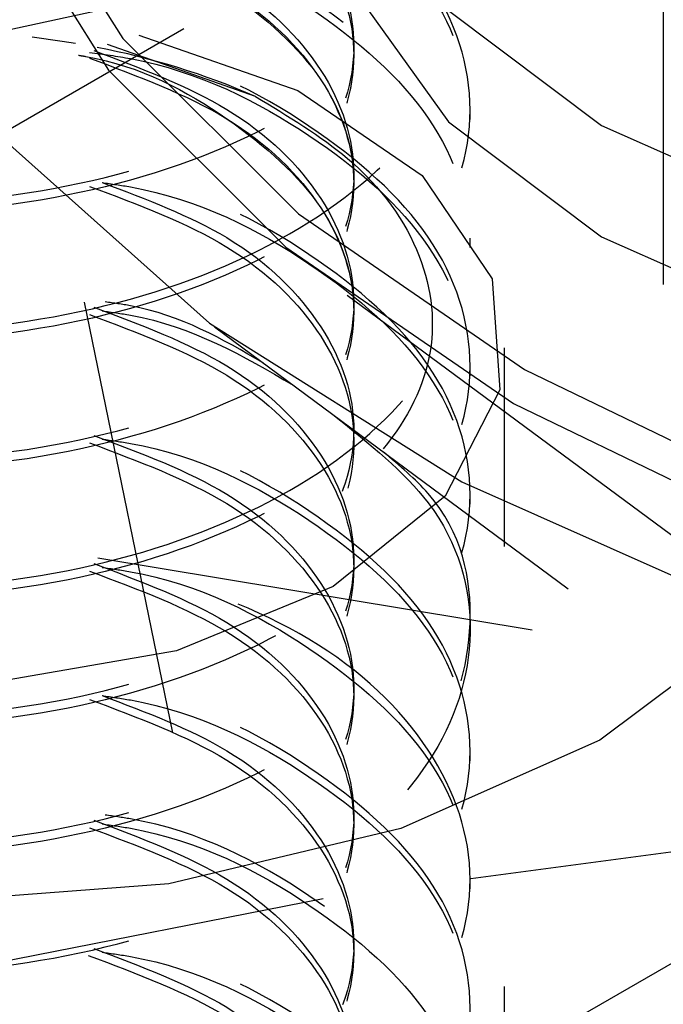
# Model space of a CAD drawing. Header units: inches. Extents: x 1907 to 2452, y -210 to -54.
# Tile 287 of 656: x 1997.706 to 1997.852, y -194.065 to -193.841. Entities that reach past the tile are written whole.
import ezdxf

# ---------------------------------------------------------------- set-up
doc = ezdxf.new("R2010")
doc.units = ezdxf.units.IN
doc.header["$LTSCALE"] = 0.5
doc.header["$MEASUREMENT"] = 0
doc.linetypes.add('HIDDEN', pattern=[0.22499999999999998, 0.15, -0.075])
doc.layers.add('SID-M-H', color=4, linetype='HIDDEN')

msp = doc.modelspace()

# ---------------------------------------------------------------- linework, layer by layer
at = {"layer": 'SID-M-H'}
for p, q in [((1997.640099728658, -193.5132175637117), (1997.874348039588, -194.657970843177)), ((1997.70169715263, -193.8018123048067), (1997.729015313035, -193.8451412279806)), ((1997.851775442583, -193.8010668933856), (1997.851775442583, -193.9031344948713)), ((1997.698281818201, -193.8086758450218), (1997.725810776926, -193.8523391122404)), ((1997.64298625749, -193.8561936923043), (1997.767539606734, -193.8291767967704)), ((1997.781220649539, -193.8337136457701), (1997.803048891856, -193.8641355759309)), ((1997.803048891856, -193.8388228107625), (1997.837772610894, -193.8649467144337)), ((1997.742931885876, -193.8429754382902), (1997.636691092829, -193.9043069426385)), ((1997.715279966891, -193.8458263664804), (1997.708431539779, -193.8448859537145)), ((1997.729015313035, -193.8451412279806), (1997.768951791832, -193.8850733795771)), ((1997.732708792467, -193.8444460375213), (1997.768777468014, -193.8570241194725)), ((1997.718287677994, -193.8463147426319), (1997.715279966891, -193.8458263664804)), ((1997.759180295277, -193.8583454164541), (1997.725577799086, -193.8465267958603)), ((1997.725810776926, -193.8523391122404), (1997.766055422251, -193.8925793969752)), ((1997.768777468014, -193.8570241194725), (1997.7970339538, -193.8762838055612)), ((1997.807940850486, -193.8635611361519), (1997.807940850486, -193.8614347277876)), ((1997.803048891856, -193.8641355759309), (1997.837772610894, -193.8902594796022)), ((1997.837772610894, -193.8649467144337), (1997.883025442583, -193.8849922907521)), ((1997.702718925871, -193.8687381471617), (1997.748706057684, -193.9098725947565)), ((1997.7970339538, -193.8762838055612), (1997.812926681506, -193.8997964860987)), ((1997.768951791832, -193.8850733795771), (1997.820293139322, -193.9203954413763)), ((1998.216668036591, -194.0449920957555), (1997.279725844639, -193.8898957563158)), ((1997.807940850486, -193.8927233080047), (1997.807940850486, -193.8905968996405)), ((1997.837772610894, -193.8902594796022), (1997.883025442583, -193.9103050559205)), ((1997.766055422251, -193.8925793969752), (1997.817792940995, -193.9281740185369)), ((1997.812926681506, -193.8997964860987), (1997.814733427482, -193.925014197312)), ((1997.780044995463, -193.9035091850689), (1997.947089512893, -194.0272874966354)), ((1997.748706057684, -193.9098725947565), (1997.806073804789, -193.9459287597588)), ((1997.749875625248, -193.9107426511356), (1997.934763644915, -194.0477428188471)), ((1997.815753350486, -194.9607027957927), (1997.815753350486, -193.9155305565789)), ((1997.807940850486, -193.9218854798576), (1997.807940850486, -193.9197590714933)), ((1997.820293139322, -193.9203954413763), (1997.881479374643, -193.9500341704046)), ((1997.814733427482, -193.925014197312), (1997.802258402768, -193.949204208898)), ((1997.817792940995, -193.9281740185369), (1997.879451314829, -193.9580414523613)), ((1997.777689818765, -194.0992812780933), (1998.067385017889, -193.9320432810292)), ((1997.806073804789, -193.9459287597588), (1997.873171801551, -193.9758693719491)), ((1997.802258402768, -193.949204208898), (1997.776853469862, -193.9697451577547)), ((1997.807940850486, -193.9510476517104), (1997.807940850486, -193.9489212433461)), ((1997.776853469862, -193.9697451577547), (1997.741271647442, -193.9844111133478)), ((1997.807940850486, -193.9802098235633), (1997.807940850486, -193.978083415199)), ((1997.872167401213, -193.9785992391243), (1997.837443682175, -194.0047231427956)), ((1997.741271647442, -193.9844111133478), (1997.699368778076, -193.991612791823)), ((1997.837443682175, -194.0047231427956), (1997.792190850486, -194.0247687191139)), ((1997.807940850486, -194.0093719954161), (1997.807940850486, -194.0072455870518)), ((1997.907195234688, -194.0229808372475), (1997.774574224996, -194.0407470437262)), ((1997.792190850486, -194.0247687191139), (1997.739492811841, -194.0373698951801)), ((1997.739492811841, -194.0373698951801), (1997.682940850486, -194.0416679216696)), ((1997.807940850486, -194.0385341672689), (1997.807940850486, -194.0364077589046)), ((1997.774574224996, -194.0407470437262), (1997.645747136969, -194.0661675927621))]:
    msp.add_line(p, q, dxfattribs=at)
msp.add_arc((1997.691432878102, -194.0136262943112), 0.1694162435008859, 66.42886196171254, 79.17304671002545, dxfattribs=at)
for points, knots in [([(1997.627570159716, -193.7590592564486), (1997.615917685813, -193.7623697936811), (1997.589953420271, -193.7697463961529), (1997.564616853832, -193.7913581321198), (1997.554641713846, -193.8176438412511), (1997.564461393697, -193.8442153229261), (1997.592248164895, -193.8663967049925), (1997.633860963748, -193.8806280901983), (1997.682940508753, -193.8844405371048), (1997.732022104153, -193.8769811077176), (1997.773628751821, -193.8591130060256), (1997.801438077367, -193.8332538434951), (1997.811173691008, -193.8031585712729), (1997.801512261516, -193.7727741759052), (1997.773332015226, -193.747782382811), (1997.744936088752, -193.732913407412), (1997.726984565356, -193.7303727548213), (1997.72507193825, -193.7301020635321)], [0, 0, 0, 0, 0.05843403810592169, 0.1302038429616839, 0.2019736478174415, 0.2737434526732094, 0.3455132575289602, 0.4172830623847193, 0.4890528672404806, 0.5608226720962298, 0.6325924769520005, 0.704362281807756, 0.776132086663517, 0.8479018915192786, 0.9196716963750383, 0.9914415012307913, 1, 1, 1, 1]), ([(1997.724361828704, -193.732119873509), (1997.726513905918, -193.7324218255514), (1997.744714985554, -193.7349755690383), (1997.773341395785, -193.7498919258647), (1997.801509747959, -193.7749051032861), (1997.811174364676, -193.8052837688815), (1997.801437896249, -193.8353805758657), (1997.773628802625, -193.8612393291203), (1997.732022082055, -193.8791075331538), (1997.682940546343, -193.8865669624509), (1997.633860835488, -193.8827544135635), (1997.592248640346, -193.8685234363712), (1997.564459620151, -193.8463405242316), (1997.55464833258, -193.8197747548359), (1997.564592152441, -193.793467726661), (1997.590532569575, -193.7715123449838), (1997.617328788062, -193.763947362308), (1997.629786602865, -193.7604303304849)], [0, 0, 0, 0, 0.009576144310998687, 0.0809897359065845, 0.1524033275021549, 0.2238169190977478, 0.2952305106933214, 0.3666441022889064, 0.4380576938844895, 0.5094712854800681, 0.5808848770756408, 0.6522984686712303, 0.7237120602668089, 0.795125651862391, 0.8665392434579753, 0.9379528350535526, 1, 1, 1, 1]), ([(1997.570879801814, -193.818333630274), (1997.569702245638, -193.8192321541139), (1997.559205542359, -193.827241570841), (1997.555706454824, -193.8472025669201), (1997.564176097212, -193.8732712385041), (1997.592324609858, -193.8955873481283), (1997.633840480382, -193.9097826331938), (1997.682945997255, -193.9136047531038), (1997.732020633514, -193.9061427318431), (1997.773629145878, -193.8882753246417), (1997.801437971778, -193.8624159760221), (1997.811173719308, -193.8323207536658), (1997.801512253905, -193.8019363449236), (1997.773332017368, -193.7769445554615), (1997.744936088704, -193.7620755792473), (1997.726984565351, -193.7595349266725), (1997.72507193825, -193.7592642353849)], [0, 0, 0, 0, 0.01031870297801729, 0.09198063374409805, 0.1736425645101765, 0.2553044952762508, 0.3369664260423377, 0.4186283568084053, 0.5002902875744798, 0.5819522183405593, 0.663614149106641, 0.7452760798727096, 0.8269380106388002, 0.9085999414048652, 0.9902618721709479, 1, 1, 1, 1]), ([(1997.724361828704, -193.7612820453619), (1997.726513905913, -193.7615839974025), (1997.744714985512, -193.7641377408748), (1997.77334139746, -193.7790540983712), (1997.801509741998, -193.8040672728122), (1997.811174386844, -193.8344459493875), (1997.801437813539, -193.8645427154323), (1997.773629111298, -193.8904016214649), (1997.732020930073, -193.9082692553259), (1997.682944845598, -193.9157308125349), (1997.633844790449, -193.9119103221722), (1997.592308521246, -193.8977089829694), (1997.564236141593, -193.8754154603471), (1997.555482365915, -193.8492624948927), (1997.560010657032, -193.8282354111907), (1997.572106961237, -193.8193291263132), (1997.574642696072, -193.8174621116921)], [0, 0, 0, 0, 0.0108146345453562, 0.09146420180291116, 0.1721137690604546, 0.2527633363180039, 0.3334129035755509, 0.4140624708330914, 0.4947120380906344, 0.5753616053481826, 0.6560111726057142, 0.7366607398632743, 0.8173103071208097, 0.8979598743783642, 0.9786094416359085, 0.9999999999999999, 0.9999999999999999, 0.9999999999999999, 0.9999999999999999]), ([(1997.722438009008, -193.7604303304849), (1997.733145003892, -193.7644550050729), (1997.755186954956, -193.772740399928), (1997.776301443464, -193.7936333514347), (1997.784111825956, -193.8176620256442), (1997.776382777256, -193.8418673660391), (1997.754464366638, -193.8626234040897), (1997.721648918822, -193.8771066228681), (1997.682937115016, -193.883372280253), (1997.644247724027, -193.880754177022), (1997.611365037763, -193.8699048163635), (1997.58969316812, -193.8528374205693), (1997.581228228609, -193.8325538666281), (1997.588075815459, -193.8197674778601), (1997.591387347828, -193.8135839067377)], [0, 0, 0, 0, 0.07950435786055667, 0.1636716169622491, 0.2478388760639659, 0.3320061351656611, 0.4161733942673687, 0.5003406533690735, 0.584507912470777, 0.6686751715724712, 0.7528424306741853, 0.8370096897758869, 0.9211769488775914, 1, 1, 1, 1]), ([(1997.718957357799, -193.761493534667), (1997.719528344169, -193.7615839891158), (1997.732704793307, -193.7636713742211), (1997.754189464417, -193.7754883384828), (1997.776455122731, -193.7954796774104), (1997.784097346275, -193.8198941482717), (1997.776287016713, -193.8438509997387), (1997.75568713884, -193.8643922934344), (1997.734367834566, -193.872446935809), (1997.724361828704, -193.8762273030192)], [0, 0, 0, 0, 0.007638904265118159, 0.176280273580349, 0.3449216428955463, 0.5135630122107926, 0.6822043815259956, 0.8508457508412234, 1, 1, 1, 1]), ([(1997.721502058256, -193.7621423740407), (1997.732550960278, -193.7662859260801), (1997.754945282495, -193.7746842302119), (1997.776302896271, -193.7957447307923), (1997.784138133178, -193.8198231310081), (1997.77627609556, -193.8438700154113), (1997.755689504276, -193.86438817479), (1997.734368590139, -193.8724456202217), (1997.724361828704, -193.8762273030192)], [0, 0, 0, 0, 0.1662363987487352, 0.33693406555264, 0.5076317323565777, 0.6783293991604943, 0.8490270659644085, 1, 1, 1, 1]), ([(1997.627570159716, -193.8173836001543), (1997.615917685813, -193.8206941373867), (1997.589953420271, -193.8280707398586), (1997.564616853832, -193.8496824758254), (1997.554641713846, -193.8759681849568), (1997.564461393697, -193.9025396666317), (1997.592248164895, -193.9247210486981), (1997.633860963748, -193.9389524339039), (1997.682940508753, -193.9427648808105), (1997.732022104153, -193.9353054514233), (1997.773628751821, -193.9174373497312), (1997.801438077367, -193.8915781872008), (1997.811173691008, -193.8614829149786), (1997.801512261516, -193.8310985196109), (1997.773332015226, -193.8061067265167), (1997.744936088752, -193.7912377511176), (1997.726984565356, -193.788697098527), (1997.72507193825, -193.7884264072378)], [0, 0, 0, 0, 0.0584340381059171, 0.1302038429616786, 0.2019736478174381, 0.2737434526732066, 0.3455132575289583, 0.4172830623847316, 0.4890528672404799, 0.5608226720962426, 0.6325924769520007, 0.7043622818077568, 0.7761320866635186, 0.8479018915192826, 0.9196716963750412, 0.9914415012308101, 1, 1, 1, 1]), ([(1997.724361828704, -193.7904442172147), (1997.726513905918, -193.790746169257), (1997.744714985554, -193.7932999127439), (1997.773341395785, -193.8082162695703), (1997.801509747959, -193.8332294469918), (1997.811174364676, -193.8636081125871), (1997.801437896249, -193.8937049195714), (1997.773628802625, -193.9195636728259), (1997.732022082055, -193.9374318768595), (1997.682940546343, -193.9448913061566), (1997.633860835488, -193.9410787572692), (1997.592248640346, -193.9268477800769), (1997.564459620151, -193.9046648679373), (1997.55464833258, -193.8780990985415), (1997.564592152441, -193.8517920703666), (1997.590532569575, -193.8298366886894), (1997.617328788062, -193.8222717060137), (1997.629786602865, -193.8187546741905)], [0, 0, 0, 0, 0.009576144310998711, 0.08098973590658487, 0.1524033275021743, 0.2238169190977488, 0.2952305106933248, 0.3666441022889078, 0.4380576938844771, 0.5094712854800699, 0.5808848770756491, 0.6522984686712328, 0.7237120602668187, 0.7951256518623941, 0.8665392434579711, 0.9379528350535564, 0.9999999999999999, 0.9999999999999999, 0.9999999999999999, 0.9999999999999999]), ([(1997.722438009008, -193.7895925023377), (1997.733145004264, -193.7936171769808), (1997.755186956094, -193.8019025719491), (1997.776301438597, -193.8227955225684), (1997.784111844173, -193.8468242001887), (1997.776382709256, -193.871029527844), (1997.754464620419, -193.8917856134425), (1997.721647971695, -193.906268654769), (1997.682940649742, -193.9125349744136), (1997.644234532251, -193.9099143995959), (1997.611414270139, -193.8990742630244), (1997.589509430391, -193.8819724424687), (1997.58173091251, -193.8613787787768), (1997.589725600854, -193.84112080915), (1997.607625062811, -193.8255551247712), (1997.6252721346, -193.8205787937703), (1997.631740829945, -193.8187546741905)], [0, 0, 0, 0, 0.06984989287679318, 0.1437964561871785, 0.2177430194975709, 0.2916895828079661, 0.365636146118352, 0.4395827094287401, 0.5135292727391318, 0.5874758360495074, 0.6614223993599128, 0.7353689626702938, 0.8093155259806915, 0.8832620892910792, 0.9572086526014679, 1, 1, 1, 1]), ([(1997.718957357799, -193.7906557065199), (1997.719528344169, -193.7907461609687), (1997.732704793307, -193.792833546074), (1997.754189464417, -193.8046505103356), (1997.776455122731, -193.8246418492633), (1997.784097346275, -193.8490563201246), (1997.776287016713, -193.8730131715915), (1997.75568713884, -193.8935544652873), (1997.734367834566, -193.9016091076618), (1997.724361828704, -193.905389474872)], [0, 0, 0, 0, 0.007638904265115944, 0.1762802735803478, 0.344921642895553, 0.5135630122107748, 0.6822043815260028, 0.8508457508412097, 1, 1, 1, 1]), ([(1997.721502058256, -193.7913045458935), (1997.732550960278, -193.7954480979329), (1997.754945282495, -193.8038464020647), (1997.776302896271, -193.8249069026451), (1997.784138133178, -193.848985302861), (1997.77627609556, -193.8730321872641), (1997.755689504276, -193.8935503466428), (1997.734368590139, -193.9016077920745), (1997.724361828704, -193.905389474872)], [0, 0, 0, 0, 0.1662363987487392, 0.3369340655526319, 0.5076317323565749, 0.6783293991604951, 0.8490270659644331, 1, 1, 1, 1]), ([(1997.566648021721, -193.8815757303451), (1997.562558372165, -193.889386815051), (1997.553999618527, -193.905733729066), (1997.564717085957, -193.9317431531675), (1997.59217965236, -193.953872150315), (1997.633879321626, -193.9681175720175), (1997.682935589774, -193.9719262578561), (1997.73202342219, -193.9644678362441), (1997.773628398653, -193.9465994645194), (1997.801438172, -193.9207403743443), (1997.811173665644, -193.8906450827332), (1997.801512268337, -193.8602606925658), (1997.773332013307, -193.8352688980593), (1997.744936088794, -193.8203999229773), (1997.72698456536, -193.8178592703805), (1997.72507193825, -193.8175885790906)], [0, 0, 0, 0, 0.07604019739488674, 0.1591357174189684, 0.2422312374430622, 0.3253267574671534, 0.4084222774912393, 0.4915177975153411, 0.5746133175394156, 0.6577088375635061, 0.7408043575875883, 0.8238998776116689, 0.9069953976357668, 0.9900909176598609, 0.9999999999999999, 0.9999999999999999, 0.9999999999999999, 0.9999999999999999]), ([(1997.724361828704, -193.8196063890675), (1997.726513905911, -193.8199083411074), (1997.744714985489, -193.8224620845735), (1997.773341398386, -193.8373784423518), (1997.8015097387, -193.8623916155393), (1997.811174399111, -193.8927702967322), (1997.801437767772, -193.9228670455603), (1997.7736292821, -193.9487260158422), (1997.732020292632, -193.9665934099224), (1997.682947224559, -193.9740558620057), (1997.633835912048, -193.9702320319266), (1997.592341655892, -193.9560431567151), (1997.56411248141, -193.933703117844), (1997.555943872, -193.9077237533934), (1997.55850148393, -193.8886113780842), (1997.56767492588, -193.8813373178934), (1997.567785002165, -193.8812500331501)], [0, 0, 0, 0, 0.01103997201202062, 0.09336998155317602, 0.1756999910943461, 0.2580300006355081, 0.3403600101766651, 0.4226900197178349, 0.5050200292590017, 0.5873500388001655, 0.6696800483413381, 0.7520100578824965, 0.8343400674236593, 0.916670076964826, 0.9990000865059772, 1, 1, 1, 1]), ([(1997.722438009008, -193.8187546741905), (1997.733145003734, -193.8227793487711), (1997.755186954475, -193.8310647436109), (1997.776301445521, -193.851957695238), (1997.784111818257, -193.8759863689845), (1997.776382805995, -193.9001917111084), (1997.754464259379, -193.920947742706), (1997.721649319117, -193.9354309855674), (1997.682935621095, -193.9416965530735), (1997.644253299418, -193.9390787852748), (1997.611344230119, -193.9282281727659), (1997.589770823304, -193.9111654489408), (1997.581381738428, -193.8918667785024), (1997.587566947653, -193.8800302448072), (1997.590299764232, -193.8748004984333)], [0, 0, 0, 0, 0.08048617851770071, 0.1656928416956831, 0.2508995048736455, 0.3361061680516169, 0.4213128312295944, 0.506519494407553, 0.5917261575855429, 0.676932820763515, 0.7621394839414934, 0.8473461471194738, 0.9325528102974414, 1, 1, 1, 1]), ([(1997.718957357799, -193.8198178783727), (1997.719528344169, -193.8199083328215), (1997.732704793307, -193.8219957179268), (1997.754189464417, -193.8338126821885), (1997.776455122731, -193.8538040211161), (1997.784097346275, -193.8782184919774), (1997.776287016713, -193.9021753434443), (1997.75568713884, -193.9227166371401), (1997.734367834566, -193.9307712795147), (1997.724361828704, -193.9345516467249)], [0, 0, 0, 0, 0.007638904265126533, 0.1762802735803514, 0.3449216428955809, 0.5135630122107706, 0.6822043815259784, 0.850845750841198, 1, 1, 1, 1]), ([(1997.721502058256, -193.8204667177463), (1997.732550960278, -193.8246102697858), (1997.754945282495, -193.8330085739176), (1997.776302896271, -193.8540690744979), (1997.784138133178, -193.8781474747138), (1997.77627609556, -193.9021943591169), (1997.755689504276, -193.9227125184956), (1997.734368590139, -193.9307699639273), (1997.724361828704, -193.9345516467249)], [0, 0, 0, 0, 0.16623639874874, 0.336934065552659, 0.5076317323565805, 0.6783293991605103, 0.8490270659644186, 0.9999999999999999, 0.9999999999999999, 0.9999999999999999, 0.9999999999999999]), ([(1997.627570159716, -193.8757079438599), (1997.615917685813, -193.8790184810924), (1997.589953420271, -193.8863950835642), (1997.564616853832, -193.9080068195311), (1997.554641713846, -193.9342925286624), (1997.564461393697, -193.9608640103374), (1997.592248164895, -193.9830453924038), (1997.633860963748, -193.9972767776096), (1997.682940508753, -194.0010892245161), (1997.732022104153, -193.9936297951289), (1997.773628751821, -193.9757616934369), (1997.801438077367, -193.9499025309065), (1997.811173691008, -193.9198072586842), (1997.801512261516, -193.8894228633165), (1997.773332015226, -193.8644310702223), (1997.744936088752, -193.8495620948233), (1997.726984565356, -193.8470214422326), (1997.72507193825, -193.8467507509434)], [0, 0, 0, 0, 0.05843403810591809, 0.130203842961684, 0.2019736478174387, 0.2737434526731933, 0.3455132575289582, 0.4172830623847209, 0.4890528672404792, 0.5608226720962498, 0.6325924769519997, 0.7043622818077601, 0.7761320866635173, 0.8479018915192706, 0.9196716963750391, 0.9914415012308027, 1, 1, 1, 1]), ([(1997.721502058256, -193.8483312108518), (1997.724620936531, -193.8487545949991), (1997.743826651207, -193.8513617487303), (1997.773376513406, -193.8664774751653), (1997.801500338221, -193.8915707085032), (1997.811176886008, -193.9219279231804), (1997.80143722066, -193.9520304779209), (1997.773628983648, -193.9778876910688), (1997.73202203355, -193.9957563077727), (1997.68294055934, -194.003215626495), (1997.633860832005, -193.999403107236), (1997.592248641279, -193.9851721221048), (1997.564459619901, -193.9629892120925), (1997.554648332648, -193.9364234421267), (1997.564592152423, -193.9101164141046), (1997.590532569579, -193.8881610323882), (1997.617328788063, -193.8805960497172), (1997.629786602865, -193.8770790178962)], [0, 0, 0, 0, 0.01378664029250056, 0.08489663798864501, 0.1560066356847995, 0.2271166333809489, 0.2982266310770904, 0.3693366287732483, 0.4404466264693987, 0.5115566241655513, 0.582666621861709, 0.6537766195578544, 0.7248866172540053, 0.7959966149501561, 0.8671066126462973, 0.9382166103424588, 1, 1, 1, 1]), ([(1997.722438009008, -193.8479168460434), (1997.733145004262, -193.8519415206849), (1997.755186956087, -193.8602269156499), (1997.776301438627, -193.8811198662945), (1997.78411184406, -193.9051485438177), (1997.776382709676, -193.9293538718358), (1997.75446461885, -193.9501099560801), (1997.721647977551, -193.9645930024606), (1997.682940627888, -193.9708593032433), (1997.644234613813, -193.9682387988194), (1997.611413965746, -193.9573983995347), (1997.589510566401, -193.940297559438), (1997.581726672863, -193.9197002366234), (1997.589741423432, -193.8994559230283), (1997.607361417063, -193.8840346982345), (1997.624634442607, -193.879138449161), (1997.630746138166, -193.8774060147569)], [0, 0, 0, 0, 0.07001090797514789, 0.1441279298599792, 0.2182449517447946, 0.2923619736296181, 0.3664789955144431, 0.4405960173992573, 0.514713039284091, 0.5888300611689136, 0.6629470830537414, 0.7370641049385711, 0.8111811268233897, 0.8852981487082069, 0.9594151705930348, 1, 1, 1, 1]), ([(1997.722438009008, -193.8479168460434), (1997.733144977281, -193.8519415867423), (1997.755186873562, -193.8602271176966), (1997.776301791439, -193.8811190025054), (1997.784110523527, -193.9051517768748), (1997.776387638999, -193.9293418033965), (1997.754446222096, -193.9501549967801), (1997.721716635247, -193.9644249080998), (1997.687881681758, -193.9705463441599), (1997.667714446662, -193.9689125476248), (1997.660147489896, -193.9682995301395)], [0, 0, 0, 0, 0.1251931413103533, 0.2577288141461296, 0.3902644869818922, 0.5228001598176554, 0.6553358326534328, 0.7878715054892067, 0.920407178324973, 0.9999999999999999, 0.9999999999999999, 0.9999999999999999, 0.9999999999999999]), ([(1997.718957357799, -193.8489800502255), (1997.719528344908, -193.8490705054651), (1997.732704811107, -193.8511579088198), (1997.754187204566, -193.8629724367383), (1997.776463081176, -193.8829747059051), (1997.784067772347, -193.9073490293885), (1997.77639735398, -193.9314555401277), (1997.754450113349, -193.9522612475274), (1997.721691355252, -193.9666446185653), (1997.688937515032, -193.9722133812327), (1997.669524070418, -193.9714925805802), (1997.662837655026, -193.9712443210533)], [0, 0, 0, 0, 0.00598318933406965, 0.1380719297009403, 0.2701606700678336, 0.4022494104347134, 0.5343381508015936, 0.6664268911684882, 0.7985156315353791, 0.9306043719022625, 1, 1, 1, 1]), ([(1997.721502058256, -193.8496288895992), (1997.732550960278, -193.8537724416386), (1997.754945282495, -193.8621707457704), (1997.776302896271, -193.8832312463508), (1997.784138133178, -193.9073096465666), (1997.77627609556, -193.9313565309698), (1997.755689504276, -193.9518746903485), (1997.734368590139, -193.9599321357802), (1997.724361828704, -193.9637138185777)], [0, 0, 0, 0, 0.1662363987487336, 0.3369340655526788, 0.507631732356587, 0.6783293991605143, 0.8490270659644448, 1, 1, 1, 1]), ([(1997.759180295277, -193.8583454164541), (1997.766624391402, -193.8628348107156), (1997.783758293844, -193.8731679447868), (1997.798448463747, -193.894090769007), (1997.800989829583, -193.9178820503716), (1997.789380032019, -193.9400360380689), (1997.765950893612, -193.9581265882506), (1997.734635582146, -193.9700138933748), (1997.698333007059, -193.9752784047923), (1997.674734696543, -193.9725964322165), (1997.662837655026, -193.9712443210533)], [0, 0, 0, 0, 0.1068572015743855, 0.2459507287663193, 0.3794913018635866, 0.5124339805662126, 0.637366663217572, 0.7623894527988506, 0.8802091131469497, 1, 1, 1, 1]), ([(1997.627570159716, -193.9048701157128), (1997.615917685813, -193.9081806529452), (1997.589953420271, -193.915557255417), (1997.564616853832, -193.9371689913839), (1997.554641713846, -193.9634547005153), (1997.564461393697, -193.9900261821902), (1997.592248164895, -194.0122075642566), (1997.633860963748, -194.0264389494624), (1997.682940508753, -194.030251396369), (1997.732022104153, -194.0227919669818), (1997.773628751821, -194.0049238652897), (1997.801438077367, -193.9790647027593), (1997.811173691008, -193.948969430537), (1997.801512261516, -193.9185850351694), (1997.773332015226, -193.8935932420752), (1997.744936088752, -193.8787242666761), (1997.726984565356, -193.8761836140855), (1997.72507193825, -193.8759129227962)], [0, 0, 0, 0, 0.05843403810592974, 0.1302038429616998, 0.2019736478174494, 0.2737434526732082, 0.3455132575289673, 0.4172830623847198, 0.4890528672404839, 0.5608226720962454, 0.6325924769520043, 0.7043622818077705, 0.7761320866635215, 0.8479018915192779, 0.9196716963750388, 0.9914415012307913, 1, 1, 1, 1]), ([(1997.724361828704, -193.8779307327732), (1997.726513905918, -193.8782326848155), (1997.744714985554, -193.8807864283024), (1997.773341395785, -193.8957027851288), (1997.801509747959, -193.9207159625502), (1997.811174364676, -193.9510946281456), (1997.801437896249, -193.9811914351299), (1997.773628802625, -194.0070501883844), (1997.732022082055, -194.024918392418), (1997.682940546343, -194.032377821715), (1997.633860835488, -194.0285652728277), (1997.592248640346, -194.0143342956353), (1997.564459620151, -193.9921513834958), (1997.55464833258, -193.9655856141), (1997.564592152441, -193.9392785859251), (1997.590532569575, -193.9173232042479), (1997.617328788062, -193.9097582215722), (1997.629786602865, -193.906241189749)], [0, 0, 0, 0, 0.009576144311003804, 0.08098973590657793, 0.1524033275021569, 0.2238169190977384, 0.2952305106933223, 0.3666441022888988, 0.4380576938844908, 0.5094712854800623, 0.5808848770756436, 0.652298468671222, 0.7237120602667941, 0.7951256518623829, 0.8665392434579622, 0.9379528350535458, 1, 1, 1, 1]), ([(1997.724361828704, -193.8779307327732), (1997.734369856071, -193.8817132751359), (1997.755693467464, -193.8897725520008), (1997.776257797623, -193.9102755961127), (1997.784206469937, -193.9343813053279), (1997.776047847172, -193.9582401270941), (1997.759765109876, -193.9759052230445), (1997.744246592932, -193.9821309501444), (1997.739798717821, -193.9839153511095)], [0, 0, 0, 0, 0.1673117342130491, 0.3564828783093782, 0.5456540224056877, 0.7348251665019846, 0.9239963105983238, 1, 1, 1, 1]), ([(1997.721502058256, -193.878791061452), (1997.732546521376, -193.8829319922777), (1997.754931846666, -193.8913249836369), (1997.776358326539, -193.9124261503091), (1997.783930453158, -193.9363491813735), (1997.777307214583, -193.9600606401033), (1997.762159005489, -193.9723215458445), (1997.755032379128, -193.9780898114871)], [0, 0, 0, 0, 0.2002890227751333, 0.4059531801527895, 0.6116173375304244, 0.8172814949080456, 1, 1, 1, 1]), ([(1997.760930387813, -193.9189341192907), (1997.751656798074, -193.9135212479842), (1997.740895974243, -193.9072402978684), (1997.726993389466, -193.9053380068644), (1997.72507193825, -193.905075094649)], [0, 0, 0, 0, 0.8617918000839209, 1, 1, 1, 1]), ([(1997.722438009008, -193.906241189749), (1997.733145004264, -193.9102658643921), (1997.755186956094, -193.9185512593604), (1997.776301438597, -193.9394442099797), (1997.784111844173, -193.9634728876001), (1997.776382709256, -193.9876782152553), (1997.754464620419, -194.0084343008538), (1997.721647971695, -194.0229173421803), (1997.682940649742, -194.0291836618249), (1997.644234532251, -194.0265630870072), (1997.611414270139, -194.0157229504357), (1997.589509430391, -193.99862112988), (1997.58173091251, -193.9780274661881), (1997.589725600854, -193.9577694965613), (1997.607625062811, -193.9422038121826), (1997.6252721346, -193.9372274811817), (1997.631740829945, -193.9354033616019)], [0, 0, 0, 0, 0.06984989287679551, 0.1437964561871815, 0.217743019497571, 0.2916895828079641, 0.3656361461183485, 0.4395827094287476, 0.5135292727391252, 0.5874758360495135, 0.6614223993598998, 0.7353689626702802, 0.8093155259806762, 0.8832620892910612, 0.9572086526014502, 1, 1, 1, 1]), ([(1997.724361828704, -193.907092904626), (1997.726520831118, -193.9073908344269), (1997.743372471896, -193.9097162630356), (1997.756413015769, -193.917353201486), (1997.767782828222, -193.9240117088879)], [0, 0, 0, 0, 0.1281182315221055, 0.9999999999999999, 0.9999999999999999, 0.9999999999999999, 0.9999999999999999]), ([(1997.721502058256, -193.9079532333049), (1997.732550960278, -193.9120967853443), (1997.754945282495, -193.9204950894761), (1997.776302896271, -193.9415555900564), (1997.784138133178, -193.9656339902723), (1997.77627609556, -193.9896808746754), (1997.755689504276, -194.0101990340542), (1997.734368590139, -194.0182564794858), (1997.724361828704, -194.0220381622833)], [0, 0, 0, 0, 0.1662363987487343, 0.3369340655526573, 0.5076317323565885, 0.6783293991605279, 0.8490270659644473, 0.9999999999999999, 0.9999999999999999, 0.9999999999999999, 0.9999999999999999]), ([(1997.777113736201, -193.9309258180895), (1997.785059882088, -193.9372890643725), (1997.803108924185, -193.9517426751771), (1997.810930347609, -193.9803770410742), (1997.801413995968, -194.0102018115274), (1997.774122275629, -194.036550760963), (1997.745598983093, -194.046914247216), (1997.731458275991, -194.0520520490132)], [0, 0, 0, 0, 0.164899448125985, 0.3745560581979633, 0.5842126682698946, 0.7938692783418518, 1, 1, 1, 1]), ([(1997.627570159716, -193.9631944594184), (1997.615917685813, -193.9665049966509), (1997.589953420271, -193.9738815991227), (1997.564616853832, -193.9954933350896), (1997.554641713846, -194.0217790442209), (1997.564461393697, -194.0483505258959), (1997.592248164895, -194.0705319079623), (1997.633860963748, -194.0847632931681), (1997.682940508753, -194.0885757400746), (1997.732022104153, -194.0811163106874), (1997.773628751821, -194.0632482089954), (1997.801438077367, -194.0373890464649), (1997.811173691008, -194.0072937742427), (1997.801512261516, -193.976909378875), (1997.773332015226, -193.9519175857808), (1997.744936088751, -193.9370486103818), (1997.726984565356, -193.9345079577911), (1997.72507193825, -193.9342372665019)], [0, 0, 0, 0, 0.05843403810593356, 0.1302038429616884, 0.2019736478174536, 0.2737434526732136, 0.3455132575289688, 0.4172830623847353, 0.4890528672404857, 0.5608226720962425, 0.6325924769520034, 0.7043622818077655, 0.7761320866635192, 0.8479018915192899, 0.9196716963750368, 0.991441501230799, 1, 1, 1, 1]), ([(1997.627570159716, -193.9340322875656), (1997.615917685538, -193.9373428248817), (1997.589953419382, -193.94471942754), (1997.564616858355, -193.9663311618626), (1997.554641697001, -193.9926168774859), (1997.564461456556, -194.0191883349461), (1997.592247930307, -194.0413698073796), (1997.633861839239, -194.0556008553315), (1997.682937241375, -194.0594145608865), (1997.732034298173, -194.0519504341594), (1997.77358324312, -194.0340998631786), (1997.801607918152, -194.0081752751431), (1997.810539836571, -193.9783241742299), (1997.805267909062, -193.9535585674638), (1997.791923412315, -193.9422785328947), (1997.788290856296, -193.9392079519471)], [0, 0, 0, 0, 0.06680115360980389, 0.1488476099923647, 0.2308940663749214, 0.312940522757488, 0.3949869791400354, 0.4770334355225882, 0.5590798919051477, 0.6411263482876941, 0.723172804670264, 0.8052192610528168, 0.8872657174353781, 0.9693121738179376, 1, 1, 1, 1]), ([(1997.724361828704, -193.9362550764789), (1997.726513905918, -193.9365570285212), (1997.744714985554, -193.9391107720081), (1997.773341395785, -193.9540271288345), (1997.801509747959, -193.9790403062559), (1997.811174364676, -194.0094189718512), (1997.801437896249, -194.0395157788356), (1997.773628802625, -194.0653745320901), (1997.732022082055, -194.0832427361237), (1997.682940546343, -194.0907021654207), (1997.633860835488, -194.0868896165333), (1997.592248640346, -194.072658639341), (1997.564459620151, -194.0504757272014), (1997.55464833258, -194.0239099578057), (1997.564592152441, -193.9976029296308), (1997.590532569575, -193.9756475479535), (1997.617328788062, -193.9680825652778), (1997.629786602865, -193.9645655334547)], [0, 0, 0, 0, 0.00957614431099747, 0.08098973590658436, 0.152403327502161, 0.2238169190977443, 0.2952305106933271, 0.3666441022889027, 0.4380576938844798, 0.5094712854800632, 0.5808848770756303, 0.6522984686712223, 0.7237120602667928, 0.79512565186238, 0.8665392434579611, 0.9379528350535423, 1, 1, 1, 1]), ([(1997.722438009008, -193.9354033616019), (1997.733145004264, -193.9394280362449), (1997.755186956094, -193.9477134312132), (1997.776301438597, -193.9686063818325), (1997.784111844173, -193.9926350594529), (1997.776382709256, -194.0168403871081), (1997.754464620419, -194.0375964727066), (1997.721647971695, -194.0520795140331), (1997.682940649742, -194.0583458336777), (1997.644234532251, -194.0557252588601), (1997.611414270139, -194.0448851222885), (1997.589509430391, -194.0277833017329), (1997.58173091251, -194.0071896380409), (1997.589725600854, -193.9869316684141), (1997.607625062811, -193.9713659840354), (1997.6252721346, -193.9663896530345), (1997.631740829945, -193.9645655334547)], [0, 0, 0, 0, 0.06984989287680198, 0.1437964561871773, 0.2177430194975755, 0.2916895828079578, 0.3656361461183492, 0.4395827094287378, 0.513529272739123, 0.5874758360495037, 0.6614223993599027, 0.7353689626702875, 0.8093155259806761, 0.883262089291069, 0.9572086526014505, 0.9999999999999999, 0.9999999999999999, 0.9999999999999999, 0.9999999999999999]), ([(1997.721502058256, -193.9371154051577), (1997.732550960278, -193.9412589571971), (1997.754945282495, -193.9496572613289), (1997.776302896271, -193.9707177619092), (1997.784138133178, -193.9947961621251), (1997.77627609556, -194.0188430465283), (1997.755689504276, -194.039361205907), (1997.734368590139, -194.0474186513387), (1997.724361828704, -194.0512003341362)], [0, 0, 0, 0, 0.1662363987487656, 0.3369340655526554, 0.5076317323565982, 0.6783293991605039, 0.8490270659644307, 1, 1, 1, 1]), ([(1997.627570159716, -193.9923566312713), (1997.615917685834, -193.9956671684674), (1997.589953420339, -194.0030437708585), (1997.564616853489, -194.0246555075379), (1997.554641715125, -194.0509412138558), (1997.564461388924, -194.0775127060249), (1997.592248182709, -194.0996940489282), (1997.633860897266, -194.1139255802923), (1997.682940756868, -194.1177374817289), (1997.732021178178, -194.110280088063), (1997.773632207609, -194.0924043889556), (1997.801425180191, -194.0665735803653), (1997.811221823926, -194.0363724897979), (1997.801332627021, -194.0063830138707), (1997.774246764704, -193.9801539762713), (1997.745862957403, -193.9698313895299), (1997.73186396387, -193.9647402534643)], [0, 0, 0, 0, 0.05905311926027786, 0.1315832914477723, 0.2041134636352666, 0.2766436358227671, 0.3491738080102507, 0.4217039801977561, 0.4942341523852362, 0.5667643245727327, 0.6392944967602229, 0.7118246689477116, 0.7843548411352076, 0.8568850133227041, 0.9294151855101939, 1, 1, 1, 1]), ([(1997.724361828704, -193.9654172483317), (1997.726513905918, -193.965719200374), (1997.744714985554, -193.9682729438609), (1997.773341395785, -193.9831893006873), (1997.801509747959, -194.0082024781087), (1997.811174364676, -194.0385811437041), (1997.801437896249, -194.0686779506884), (1997.773628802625, -194.0945367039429), (1997.732022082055, -194.1124049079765), (1997.682940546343, -194.1198643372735), (1997.633860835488, -194.1160517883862), (1997.592248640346, -194.1018208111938), (1997.564459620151, -194.0796378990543), (1997.55464833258, -194.0530721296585), (1997.564592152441, -194.0267651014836), (1997.590532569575, -194.0048097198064), (1997.617328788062, -193.9972447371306), (1997.629786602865, -193.9937277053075)], [0, 0, 0, 0, 0.009576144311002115, 0.08098973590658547, 0.1524033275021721, 0.2238169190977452, 0.2952305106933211, 0.366644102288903, 0.4380576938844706, 0.5094712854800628, 0.580884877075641, 0.6522984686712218, 0.7237120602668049, 0.7951256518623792, 0.866539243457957, 0.9379528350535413, 1, 1, 1, 1]), ([(1997.722438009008, -193.9645655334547), (1997.733145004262, -193.9685902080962), (1997.755186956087, -193.9768756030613), (1997.776301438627, -193.9977685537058), (1997.78411184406, -194.021797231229), (1997.776382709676, -194.0460025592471), (1997.75446461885, -194.0667586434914), (1997.721647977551, -194.0812416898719), (1997.682940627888, -194.0875079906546), (1997.644234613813, -194.0848874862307), (1997.611413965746, -194.074047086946), (1997.589510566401, -194.0569462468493), (1997.581726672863, -194.0363489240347), (1997.589741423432, -194.0161046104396), (1997.607361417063, -194.0006833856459), (1997.624634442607, -193.9957871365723), (1997.630746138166, -193.9940547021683)], [0, 0, 0, 0, 0.07001090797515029, 0.144127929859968, 0.2182449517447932, 0.2923619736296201, 0.3664789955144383, 0.4405960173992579, 0.5147130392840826, 0.5888300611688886, 0.6629470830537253, 0.7370641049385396, 0.8111811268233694, 0.8852981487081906, 0.9594151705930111, 1, 1, 1, 1]), ([(1997.721502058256, -193.9662775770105), (1997.732550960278, -193.9704211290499), (1997.754945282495, -193.9788194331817), (1997.776302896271, -193.9998799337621), (1997.784138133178, -194.0239583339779), (1997.77627609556, -194.0480052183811), (1997.755689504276, -194.0685233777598), (1997.734368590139, -194.0765808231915), (1997.724361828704, -194.080362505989)], [0, 0, 0, 0, 0.1662363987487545, 0.3369340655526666, 0.5076317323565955, 0.6783293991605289, 0.8490270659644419, 1, 1, 1, 1]), ([(1997.627570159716, -194.0215188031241), (1997.615917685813, -194.0248293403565), (1997.589953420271, -194.0322059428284), (1997.564616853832, -194.0538176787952), (1997.554641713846, -194.0801033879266), (1997.564461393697, -194.1066748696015), (1997.592248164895, -194.1288562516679), (1997.633860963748, -194.1430876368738), (1997.682940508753, -194.1469000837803), (1997.732022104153, -194.1394406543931), (1997.773628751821, -194.121572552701), (1997.801438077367, -194.0957133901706), (1997.811173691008, -194.0656181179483), (1997.801512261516, -194.0352337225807), (1997.773332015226, -194.0102419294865), (1997.744936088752, -193.9953729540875), (1997.726984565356, -193.9928323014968), (1997.72507193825, -193.9925616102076)], [0, 0, 0, 0, 0.05843403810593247, 0.1302038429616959, 0.2019736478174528, 0.2737434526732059, 0.3455132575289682, 0.417283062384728, 0.4890528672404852, 0.5608226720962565, 0.632592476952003, 0.704362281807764, 0.7761320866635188, 0.847901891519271, 0.9196716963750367, 0.991441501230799, 1, 1, 1, 1]), ([(1997.724361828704, -193.9945794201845), (1997.726513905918, -193.9948813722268), (1997.744714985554, -193.9974351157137), (1997.773341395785, -194.0123514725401), (1997.801509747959, -194.0373646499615), (1997.811174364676, -194.0677433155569), (1997.801437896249, -194.0978401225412), (1997.773628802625, -194.1236988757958), (1997.732022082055, -194.1415670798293), (1997.682940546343, -194.1490265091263), (1997.633860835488, -194.145213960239), (1997.592248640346, -194.1309829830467), (1997.564459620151, -194.1088000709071), (1997.55464833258, -194.0822343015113), (1997.564592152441, -194.0559272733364), (1997.590532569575, -194.0339718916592), (1997.617328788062, -194.0264069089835), (1997.629786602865, -194.0228898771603)], [0, 0, 0, 0, 0.009576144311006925, 0.08098973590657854, 0.1524033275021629, 0.2238169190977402, 0.2952305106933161, 0.3666441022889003, 0.4380576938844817, 0.5094712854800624, 0.58088487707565, 0.6522984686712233, 0.7237120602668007, 0.7951256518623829, 0.8665392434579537, 0.9379528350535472, 1, 1, 1, 1]), ([(1997.724361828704, -193.9945794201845), (1997.734368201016, -193.9983605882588), (1997.755688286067, -194.0064169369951), (1997.776281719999, -194.0269441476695), (1997.784117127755, -194.0509558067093), (1997.776381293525, -194.0751656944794), (1997.754464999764, -194.0959205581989), (1997.72164787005, -194.1104039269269), (1997.682940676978, -194.1166701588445), (1997.644234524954, -194.1140496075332), (1997.611414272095, -194.1032094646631), (1997.589509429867, -194.0861076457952), (1997.58173091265, -194.0655139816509), (1997.589725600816, -194.0452560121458), (1997.607625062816, -194.0296903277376), (1997.625272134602, -194.0247139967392), (1997.631740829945, -194.0228898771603)], [0, 0, 0, 0, 0.06569398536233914, 0.1399709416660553, 0.2142478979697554, 0.2885248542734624, 0.3628018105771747, 0.4370787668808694, 0.5113557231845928, 0.5856326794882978, 0.6599096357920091, 0.7341865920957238, 0.808463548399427, 0.8827405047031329, 0.9570174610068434, 1, 1, 1, 1]), ([(1997.721502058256, -193.9954397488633), (1997.732550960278, -193.9995833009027), (1997.754945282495, -194.0079816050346), (1997.776302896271, -194.0290421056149), (1997.784138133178, -194.0531205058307), (1997.77627609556, -194.0771673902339), (1997.755689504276, -194.0976855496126), (1997.734368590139, -194.1057429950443), (1997.724361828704, -194.1095246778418)], [0, 0, 0, 0, 0.1662363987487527, 0.3369340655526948, 0.5076317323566, 0.6783293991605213, 0.8490270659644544, 1, 1, 1, 1]), ([(1997.56483143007, -194.0906351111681), (1997.561701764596, -194.0968216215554), (1997.554250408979, -194.1115509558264), (1997.564853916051, -194.1358848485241), (1997.592142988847, -194.158005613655), (1997.633889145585, -194.1722532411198), (1997.682932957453, -194.1760613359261), (1997.732024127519, -194.1686030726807), (1997.773628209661, -194.1507346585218), (1997.801438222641, -194.124875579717), (1997.811173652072, -194.094780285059), (1997.801512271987, -194.0643958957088), (1997.77333201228, -194.0394041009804), (1997.744936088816, -194.0245351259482), (1997.726984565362, -194.0219944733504), (1997.72507193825, -194.0217237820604)], [0, 0, 0, 0, 0.06114584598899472, 0.1455808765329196, 0.2300159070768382, 0.3144509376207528, 0.3988859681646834, 0.4833209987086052, 0.5677560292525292, 0.6521910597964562, 0.7366260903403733, 0.8210611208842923, 0.9054961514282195, 0.9899311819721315, 1, 1, 1, 1]), ([(1997.724361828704, -194.0237415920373), (1997.726513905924, -194.0240435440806), (1997.744714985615, -194.0265972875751), (1997.773341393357, -194.0415136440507), (1997.8015097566, -194.0665268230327), (1997.811174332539, -194.0969054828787), (1997.801438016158, -194.1270023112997), (1997.773628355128, -194.152860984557), (1997.732023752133, -194.1707294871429), (1997.682934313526, -194.1781878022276), (1997.633884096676, -194.1743794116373), (1997.592161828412, -194.1601329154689), (1997.564783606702, -194.1380079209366), (1997.554131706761, -194.1128608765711), (1997.562121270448, -194.0973462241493), (1997.565713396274, -194.0903708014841)], [0, 0, 0, 0, 0.01122036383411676, 0.09489563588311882, 0.1785709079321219, 0.2622461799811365, 0.3459214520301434, 0.4295967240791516, 0.5132719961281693, 0.596947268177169, 0.6806225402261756, 0.7642978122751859, 0.8479730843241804, 0.9316483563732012, 1, 1, 1, 1]), ([(1997.722438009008, -194.0228898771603), (1997.73314500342, -194.026914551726), (1997.755186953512, -194.035199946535), (1997.776301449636, -194.0560928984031), (1997.784111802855, -194.0801215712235), (1997.776382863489, -194.1043269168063), (1997.754464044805, -194.1250829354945), (1997.721650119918, -194.1395662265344), (1997.682932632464, -194.1458316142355), (1997.644264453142, -194.1432145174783), (1997.611302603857, -194.1323614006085), (1997.589926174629, -194.1153080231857), (1997.581599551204, -194.0975674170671), (1997.586730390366, -194.0872359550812), (1997.588576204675, -194.0835192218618)], [0, 0, 0, 0, 0.08209278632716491, 0.1690002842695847, 0.2559077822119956, 0.3428152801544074, 0.4297227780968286, 0.5166302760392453, 0.6035377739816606, 0.6904452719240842, 0.77735276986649, 0.864260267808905, 0.9511677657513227, 1, 1, 1, 1]), ([(1997.721502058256, -194.0246019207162), (1997.732550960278, -194.0287454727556), (1997.754945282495, -194.0371437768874), (1997.776302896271, -194.0582042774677), (1997.784138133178, -194.0822826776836), (1997.77627609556, -194.1063295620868), (1997.755689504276, -194.1268477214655), (1997.734368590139, -194.1349051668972), (1997.724361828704, -194.1386868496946)], [0, 0, 0, 0, 0.1662363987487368, 0.3369340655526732, 0.5076317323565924, 0.6783293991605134, 0.8490270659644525, 1, 1, 1, 1]), ([(1997.627570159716, -194.0798431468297), (1997.615917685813, -194.0831536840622), (1997.589953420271, -194.090530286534), (1997.564616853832, -194.1121420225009), (1997.554641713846, -194.1384277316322), (1997.564461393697, -194.1649992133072), (1997.592248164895, -194.1871805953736), (1997.633860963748, -194.2014119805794), (1997.682940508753, -194.2052244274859), (1997.732022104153, -194.1977649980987), (1997.773628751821, -194.1798968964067), (1997.801438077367, -194.1540377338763), (1997.811173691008, -194.123942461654), (1997.801512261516, -194.0935580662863), (1997.773332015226, -194.0685662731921), (1997.744936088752, -194.0536972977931), (1997.726984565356, -194.0511566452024), (1997.72507193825, -194.0508859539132)], [0, 0, 0, 0, 0.05843403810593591, 0.130203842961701, 0.2019736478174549, 0.2737434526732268, 0.3455132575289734, 0.4172830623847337, 0.4890528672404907, 0.5608226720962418, 0.6325924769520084, 0.7043622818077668, 0.7761320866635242, 0.8479018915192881, 0.9196716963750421, 0.9914415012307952, 1, 1, 1, 1]), ([(1997.724361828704, -194.0529037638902), (1997.726513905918, -194.0532057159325), (1997.744714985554, -194.0557594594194), (1997.773341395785, -194.0706758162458), (1997.801509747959, -194.0956889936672), (1997.811174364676, -194.1260676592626), (1997.801437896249, -194.1561644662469), (1997.773628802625, -194.1820232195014), (1997.732022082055, -194.199891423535), (1997.682940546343, -194.207350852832), (1997.633860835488, -194.2035383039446), (1997.592248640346, -194.1893073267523), (1997.564459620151, -194.1671244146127), (1997.55464833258, -194.140558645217), (1997.564592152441, -194.1142516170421), (1997.590532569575, -194.0922962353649), (1997.617328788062, -194.0847312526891), (1997.629786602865, -194.081214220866)], [0, 0, 0, 0, 0.00957614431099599, 0.08098973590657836, 0.1524033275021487, 0.2238169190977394, 0.2952305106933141, 0.3666441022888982, 0.4380576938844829, 0.5094712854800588, 0.5808848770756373, 0.652298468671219, 0.7237120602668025, 0.7951256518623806, 0.8665392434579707, 0.9379528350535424, 1, 1, 1, 1]), ([(1997.722438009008, -194.0520520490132), (1997.733145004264, -194.0560767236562), (1997.755186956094, -194.0643621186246), (1997.776301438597, -194.0852550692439), (1997.784111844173, -194.1092837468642), (1997.776382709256, -194.1334890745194), (1997.754464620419, -194.154245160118), (1997.721647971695, -194.1687282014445), (1997.682940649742, -194.174994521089), (1997.644234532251, -194.1723739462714), (1997.611414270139, -194.1615338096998), (1997.589509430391, -194.1444319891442), (1997.58173091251, -194.1238383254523), (1997.589725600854, -194.1035803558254), (1997.607625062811, -194.0880146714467), (1997.6252721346, -194.0830383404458), (1997.631740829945, -194.081214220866)], [0, 0, 0, 0, 0.06984989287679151, 0.1437964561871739, 0.2177430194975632, 0.2916895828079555, 0.3656361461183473, 0.4395827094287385, 0.5135292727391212, 0.587475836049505, 0.6614223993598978, 0.735368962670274, 0.809315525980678, 0.8832620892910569, 0.9572086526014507, 1, 1, 1, 1]), ([(1997.721171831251, -194.0536178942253), (1997.732341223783, -194.057803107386), (1997.754859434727, -194.0662407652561), (1997.776306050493, -194.0873643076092), (1997.78413728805, -194.1114454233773), (1997.776276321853, -194.1354915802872), (1997.755689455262, -194.1560099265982), (1997.734368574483, -194.1640673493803), (1997.724361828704, -194.1678490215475)], [0, 0, 0, 0, 0.1677033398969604, 0.3381006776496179, 0.5084980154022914, 0.6788953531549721, 0.8492926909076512, 1, 1, 1, 1])]:
    msp.add_open_spline(points, degree=3, knots=knots, dxfattribs=at)

doc.saveas('drawing.dxf')
